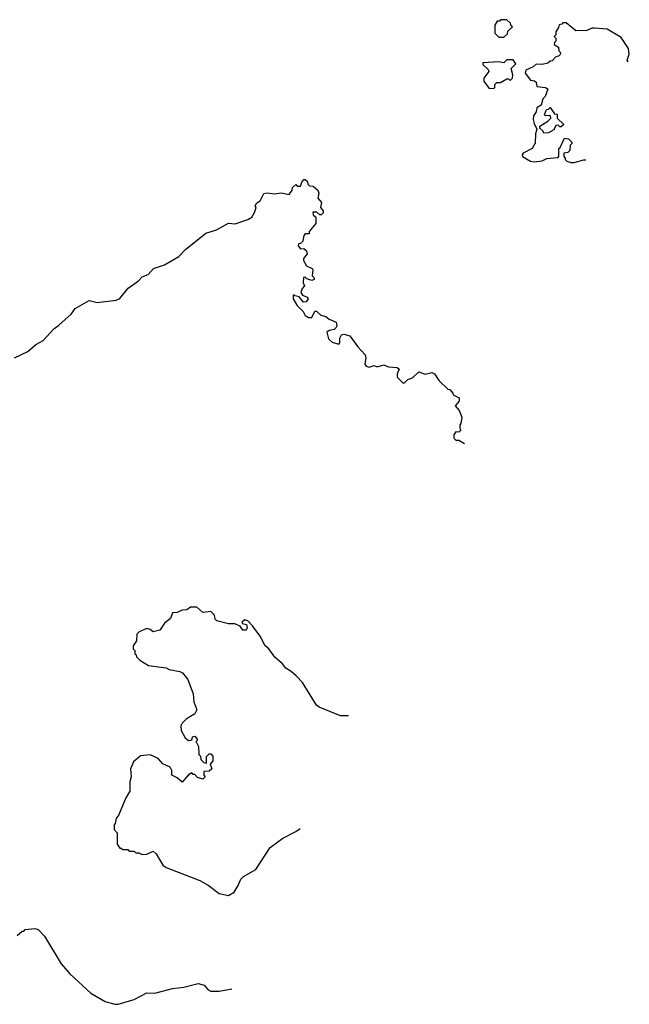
# Model space of a CAD drawing. Extents: x 2087054 to 2277909, y 548907 to 753496.
# Tile 386 of 444: x 2260900 to 2264710, y 632223 to 638380. Entities that reach past the tile are written whole.
import ezdxf

# ---------------------------------------------------------------- set-up
doc = ezdxf.new("R2010")
doc.units = 0

msp = doc.modelspace()

# ---------------------------------------------------------------- linework, layer by layer
at = {"layer": '0CON20XD'}
for points in [[(2263925, 638270), (2263948.3, 638291.7), (2263951.7, 638308.3), (2263980, 638335), (2263971.7, 638341.7), (2263968.3, 638358.3), (2263945, 638380), (2263905, 638380), (2263898.3, 638371.7), (2263885, 638370), (2263870, 638345), (2263870, 638295), (2263895, 638270), (2263925, 638270)], [(2264702.3, 638115.5), (2264697.5, 638127.5), (2264710, 638165), (2264705, 638200), (2264659.3, 638269.3), (2264571.7, 638321.7), (2264493, 638327), (2264475, 638327.5), (2264445, 638312.5), (2264375, 638310), (2264315, 638360), (2264295, 638360), (2264288.3, 638351.7), (2264271.7, 638348.3), (2264268.3, 638331.7), (2264250, 638305), (2264250, 638285), (2264240, 638275), (2264250, 638265), (2264250, 638245), (2264241.7, 638238.3), (2264240, 638225), (2264268.3, 638208.3), (2264270, 638185), (2264280, 638175), (2264278.3, 638161.7), (2264268.3, 638151.7), (2264251.7, 638148.3), (2264228.3, 638121.7), (2264215, 638120), (2264201.7, 638108.3), (2264165, 638100), (2264128.3, 638101.7), (2264110, 638085), (2264062.5, 638065), (2264060, 638045), (2264091.7, 638001.7), (2264117, 637997), (2264128.3, 637988.3), (2264131.7, 637961.7), (2264186.4, 637956.4), (2264200, 637945), (2264185, 637900), (2264170, 637885), (2264160, 637845), (2264131.7, 637828.3), (2264127, 637803), (2264110.7, 637779.3), (2264108.8, 637755), (2264115, 637730), (2264132.5, 637695), (2264123.9, 637666.1), (2264121.7, 637608.3), (2264103.3, 637575), (2264046.7, 637545), (2264040, 637535), (2264043.3, 637525), (2264092.5, 637495), (2264115, 637491.2), (2264165, 637497.5), (2264195, 637512.5), (2264261.7, 637518.3), (2264270, 637525), (2264270, 637575), (2264278.3, 637581.7), (2264305, 637640), (2264330, 637635), (2264350, 637615), (2264350, 637605), (2264340, 637595), (2264338.3, 637561.7), (2264325, 637550), (2264300, 637545), (2264300, 637525), (2264310, 637515), (2264310, 637505), (2264320, 637495), (2264345, 637486.7), (2264365, 637486.2), (2264425, 637503.3), (2264438.6, 637502.7)], [(2263835, 637950), (2263865, 637952.5), (2263870, 637955), (2263870, 637975), (2263883, 637987), (2263905, 637987.5), (2263945, 638010), (2263955, 638010), (2263965, 638000), (2263980, 638015), (2263982.5, 638035), (2263972.5, 638075), (2264000, 638105), (2263985, 638130), (2263945, 638130), (2263925, 638110), (2263895, 638117.5), (2263795, 638110), (2263795, 638100), (2263827.7, 638067.7), (2263832.5, 638055), (2263800, 638015), (2263800, 637995), (2263835, 637950)], [(2264175, 637670), (2264170, 637685), (2264151.7, 637701.7), (2264150, 637715), (2264200, 637745), (2264220, 637765), (2264218.3, 637778.3), (2264185, 637780), (2264180, 637785), (2264191.7, 637818.3), (2264205, 637820), (2264215, 637830), (2264241.7, 637791.7), (2264258.3, 637788.3), (2264260, 637765), (2264300, 637725), (2264285, 637710), (2264275, 637710), (2264265, 637720), (2264251.7, 637718.3), (2264238.3, 637691.7), (2264205, 637672.5), (2264175, 637670)], [(2260867.5, 636265), (2260950, 636305), (2261001.3, 636348.7), (2261046.6, 636373.4), (2261113, 636447), (2261145, 636468.8), (2261220.9, 636539.1), (2261246.1, 636573.9), (2261335, 636623.3), (2261385, 636611.2), (2261503, 636627), (2261525, 636637.5), (2261578.3, 636701.7), (2261643, 636747), (2261665, 636772.5), (2261703, 636787), (2261736.4, 636823.6), (2261805, 636846.7), (2261895, 636900), (2261936.1, 636943.9), (2262063.9, 637046.1), (2262130, 637065), (2262205, 637107.5), (2262246.4, 637103.6), (2262325, 637130), (2262350, 637145), (2262367.5, 637175), (2262377.5, 637205), (2262372.5, 637215), (2262382.5, 637235), (2262403, 637247), (2262425, 637292.5), (2262445, 637297.5), (2262495, 637290), (2262535, 637296.7), (2262585, 637287.5), (2262602.5, 637315), (2262605, 637330), (2262625, 637350), (2262635, 637340), (2262655, 637340), (2262662.5, 637365), (2262675, 637380), (2262685, 637380), (2262698.3, 637368.3), (2262701.7, 637351.7), (2262711.7, 637341.7), (2262735, 637340), (2262762.5, 637315), (2262770, 637295), (2262763, 637263), (2262787, 637237), (2262780, 637205), (2262797.5, 637185), (2262797, 637173), (2262785, 637160), (2262775, 637160), (2262757, 637177), (2262733, 637177), (2262735, 637160), (2262750, 637145), (2262750, 637105), (2262710, 637055), (2262708.3, 637041.7), (2262685, 637040), (2262675, 637030), (2262670, 636995), (2262655, 636980), (2262641.7, 636978.3), (2262640, 636965), (2262655, 636947.5), (2262675, 636950), (2262692.5, 636935), (2262696.7, 636915), (2262673, 636887), (2262673.6, 636873.6), (2262691.7, 636841.7), (2262727.5, 636825), (2262732.5, 636815), (2262728.3, 636778.3), (2262740, 636765), (2262740, 636755), (2262725, 636750), (2262695, 636760), (2262685, 636770), (2262673, 636767), (2262672.5, 636735), (2262680, 636715), (2262665, 636700), (2262656.7, 636675), (2262667, 636657), (2262697.5, 636645), (2262702.5, 636635), (2262690, 636615), (2262673.9, 636613.9), (2262647, 636647), (2262622.5, 636652.5), (2262615, 636660), (2262610, 636655), (2262610, 636635), (2262632.5, 636595), (2262672.5, 636555), (2262685, 636530), (2262705, 636517.5), (2262725, 636517.5), (2262743.6, 636556.4), (2262755, 636556.7), (2262781.7, 636531.7), (2262813.9, 636523.9), (2262835, 636507.5), (2262878.3, 636488.3), (2262882.5, 636465), (2262877.5, 636455), (2262865, 636442.5), (2262833.3, 636436.7), (2262820, 636425), (2262830, 636385), (2262853, 636363), (2262895, 636350), (2262901.7, 636358.3), (2262900.7, 636389.3), (2262911.2, 636408.8), (2262925, 636413.3), (2262963.6, 636403.6), (2263013.8, 636335), (2263060, 636285), (2263063.8, 636265), (2263056.7, 636225), (2263065, 636212.5), (2263085, 636207.5), (2263115, 636217.5), (2263135, 636210), (2263175, 636222.5), (2263205, 636210), (2263260, 636205), (2263272.5, 636195), (2263260, 636165), (2263260, 636145), (2263295, 636110), (2263305, 636110), (2263325, 636130), (2263355, 636140), (2263395, 636177.5), (2263435, 636162.5), (2263475, 636173.3), (2263492.5, 636165), (2263521.7, 636121.7), (2263575, 636070), (2263588.3, 636068.3), (2263607.5, 636045), (2263610, 636035), (2263647.5, 636015), (2263647.5, 635995), (2263622.5, 635965), (2263647, 635937), (2263662.5, 635895), (2263657.5, 635855), (2263650, 635845), (2263650, 635825), (2263657, 635813), (2263645, 635800), (2263625, 635802.5), (2263612.5, 635785), (2263613, 635763), (2263625, 635750), (2263645, 635750), (2263679.4, 635729.4)], [(2262953.9, 634027.2), (2262905, 634027.5), (2262771.7, 634081.7), (2262753.9, 634093.9), (2262666.7, 634235), (2262627.7, 634277.7), (2262597.5, 634305), (2262564.1, 634324.1), (2262542.7, 634352.7), (2262495, 634393.3), (2262456.7, 634445), (2262433.3, 634465), (2262402.5, 634525), (2262355, 634590), (2262325, 634620), (2262307, 634627), (2262290, 634615), (2262290, 634605), (2262318.3, 634598.3), (2262322.5, 634575), (2262315, 634562.5), (2262295, 634562.5), (2262278.3, 634588.3), (2262245, 634602.5), (2262205, 634602.5), (2262131.7, 634621.7), (2262121.2, 634631.2), (2262117, 634657), (2262095, 634680), (2262045, 634672.5), (2262007, 634707), (2261967, 634707), (2261945, 634690), (2261915, 634687.5), (2261885, 634672.5), (2261855, 634670), (2261842.5, 634635), (2261804.1, 634605.9), (2261775, 634562.5), (2261735, 634552.5), (2261715, 634567.5), (2261695, 634572.5), (2261647, 634553), (2261633, 634537), (2261630, 634495), (2261610, 634465), (2261610, 634445), (2261620, 634435), (2261620, 634415), (2261628.3, 634408.3), (2261630, 634395), (2261650, 634375), (2261705, 634342.5), (2261815, 634327.5), (2261835, 634317.5), (2261900, 634305), (2261916.4, 634296.4), (2261950, 634255), (2261983.8, 634165), (2261988, 634115), (2262008, 634065), (2261995, 634040), (2261940, 634005), (2261915, 633980), (2261907.5, 633965), (2261910, 633935), (2261935, 633890), (2261955, 633872.5), (2261970, 633875), (2261978.3, 633881.7), (2261980, 633895), (2261995, 633900), (2262008.3, 633881.7), (2262008.3, 633871.7), (2262000, 633865), (2262005, 633860), (2262017.5, 633835), (2262020, 633785), (2262030, 633775), (2262033, 633753), (2262050, 633735), (2262068.3, 633731.7), (2262068.3, 633771.7), (2262085, 633790), (2262095, 633790), (2262107.5, 633775), (2262107.5, 633745), (2262090, 633725), (2262100, 633695), (2262085, 633680), (2262051.7, 633678.3), (2262050, 633655), (2262060, 633645), (2262045, 633630), (2262011.7, 633641.7), (2261995, 633660), (2261985, 633660), (2261975, 633670), (2261955, 633657.5), (2261915, 633612.5), (2261885, 633640), (2261850, 633655), (2261850, 633685), (2261840, 633705), (2261795, 633727.5), (2261765, 633760), (2261715, 633782.5), (2261655, 633777.5), (2261610.7, 633739.3), (2261592.5, 633695), (2261597.5, 633645), (2261587.5, 633615), (2261587.5, 633555), (2261562.5, 633515), (2261517, 633403), (2261503, 633387), (2261497, 633353), (2261490, 633345), (2261490, 633315), (2261510, 633295), (2261510, 633225), (2261525, 633200), (2261535, 633200), (2261545, 633190), (2261575, 633190), (2261585, 633180), (2261615, 633180), (2261625, 633170), (2261645, 633170), (2261665, 633160), (2261695, 633162.5), (2261735, 633180), (2261753, 633163), (2261793.6, 633093.6), (2261815, 633077.5), (2262025, 632997.5), (2262078.3, 632968.3), (2262146.4, 632916.4), (2262205, 632903.8), (2262240, 632925), (2262266, 632965), (2262282, 633005), (2262297.9, 633022.1), (2262376, 633065), (2262465.8, 633204.2), (2262545, 633261.2), (2262625, 633302.5), (2262653.1, 633321.3)], [(2260885, 632652.5), (2260915, 632680), (2260925, 632680), (2260935, 632690), (2260995, 632697.5), (2261015, 632690), (2261055, 632650), (2261158.8, 632475), (2261212.4, 632412.4), (2261345, 632292.5), (2261435, 632240.6), (2261495, 632222.9), (2261515, 632223.1), (2261615, 632252.5), (2261695, 632294), (2261745, 632292.9), (2261855, 632322), (2261925, 632329.2), (2262015, 632352), (2262052.1, 632342.1), (2262075.7, 632315.7), (2262095, 632306), (2262145.8, 632304.2), (2262225, 632320), (2262226.3, 632320.1)]]:
    msp.add_lwpolyline(points, dxfattribs=at)

doc.saveas('drawing.dxf')
